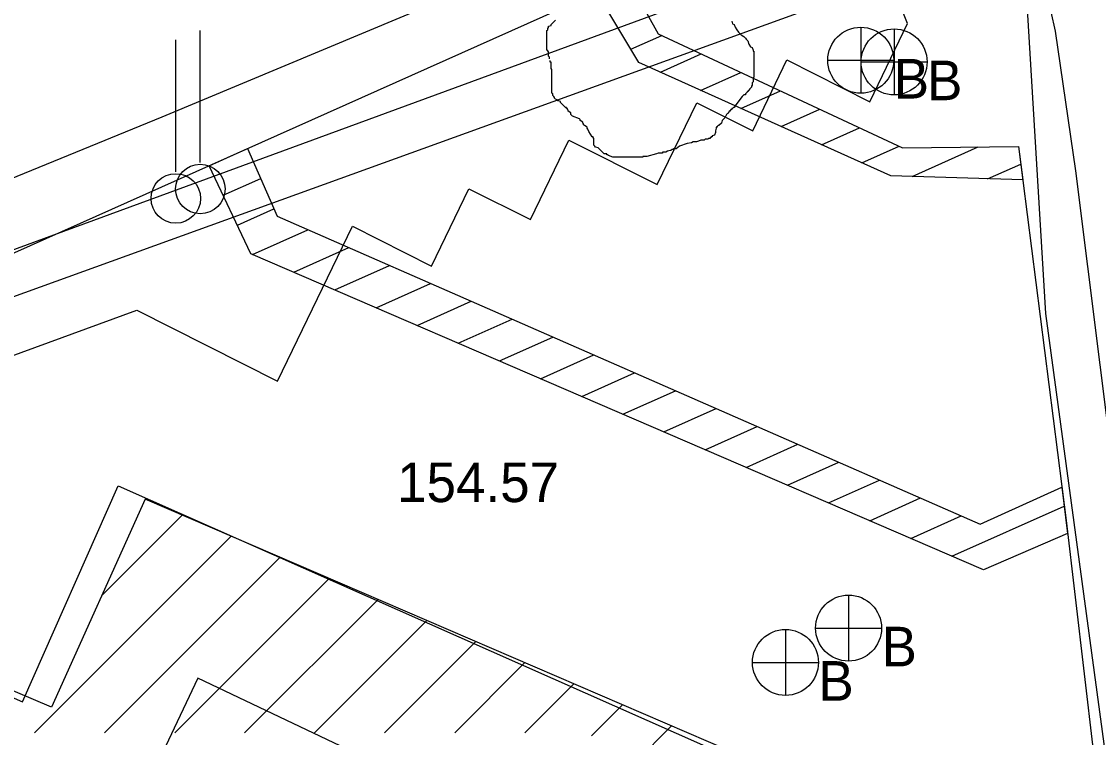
# Model space of a CAD drawing. Extents: x 419101 to 420177, y 4451541 to 4452254.
# Drawn here: x 419815.69 to 419848.32, y 4451795.57 to 4451817.27 of the extents above; entities that cross this region are included whole.
import ezdxf

# ---------------------------------------------------------------- set-up
doc = ezdxf.new("R2010")
doc.units = 0
for name, color, linetype in [('2_KADASTRO', 7, 'Continuous'), ('3_HALİHAZIR', 7, 'Continuous'), ('Level 10', 7, 'Continuous'), ('Level 27', 7, 'Continuous'), ('Level 3', 7, 'Continuous'), ('Level 62', 7, 'Continuous')]:
    doc.layers.add(name, color=color, linetype=linetype)

msp = doc.modelspace()

# ---------------------------------------------------------------- linework, layer by layer
at = {"layer": '2_KADASTRO'}
msp.add_lwpolyline([(419789.195, 4451663.821), (419792.466, 4451722.195), (419796.208, 4451788.966), (419796.952, 4451802.25), (419802.028, 4451804.087), (419846.019, 4451820.004), (419846.711, 4451808.426), (419850.52, 4451780.325), (419850.846, 4451775.043), (419851.91, 4451757.789), (419863.818, 4451701.263), (419862.735, 4451692.788), (419853.795, 4451660.742)], close=True, dxfattribs=at)
at = {"layer": '3_HALİHAZIR'}
for p, q in [((419821.1, 4451813.003), (419821.1, 4451817.003)), ((419841.117, 4451817.1), (419841.117, 4451815.1)), ((419842.127, 4451817.05), (419842.127, 4451815.05)), ((419820.359, 4451812.716), (419820.359, 4451816.716)), ((419834.151, 4451816.434), (419835.087, 4451816.852)), ((419835.044, 4451815.738), (419836.285, 4451816.293)), ((419840.117, 4451816.1), (419842.117, 4451816.1)), ((419841.127, 4451816.05), (419843.127, 4451816.05)), ((419836.265, 4451815.188), (419837.483, 4451815.733)), ((419837.486, 4451814.639), (419838.682, 4451815.174)), ((419838.708, 4451814.09), (419839.88, 4451814.614)), ((419839.929, 4451813.54), (419841.079, 4451814.054)), ((419841.15, 4451812.991), (419842.277, 4451813.495)), ((419842.674, 4451812.577), (419844.673, 4451813.471)), ((419844.962, 4451812.505), (419845.963, 4451812.952)), ((419821.795, 4451812.006), (419822.935, 4451812.516)), ((419822.225, 4451811.103), (419823.334, 4451811.599)), ((419822.689, 4451810.215), (419824.364, 4451810.964)), ((419823.935, 4451809.677), (419825.601, 4451810.422)), ((419825.182, 4451809.139), (419826.839, 4451809.88)), ((419826.428, 4451808.601), (419828.076, 4451809.338)), ((419827.675, 4451808.063), (419829.314, 4451808.795)), ((419828.921, 4451807.525), (419830.551, 4451808.253)), ((419830.168, 4451806.986), (419831.789, 4451807.711)), ((419831.414, 4451806.448), (419833.026, 4451807.169)), ((419832.661, 4451805.91), (419834.264, 4451806.627)), ((419833.907, 4451805.372), (419835.501, 4451806.085)), ((419835.154, 4451804.834), (419836.739, 4451805.543)), ((419836.4, 4451804.296), (419837.976, 4451805.001)), ((419837.647, 4451803.758), (419839.214, 4451804.459)), ((419838.894, 4451803.22), (419840.451, 4451803.917)), ((419840.14, 4451802.682), (419841.689, 4451803.375)), ((419841.387, 4451802.144), (419842.926, 4451802.833)), ((419818.108, 4451799.864), (419820.558, 4451802.314)), ((419842.633, 4451801.606), (419844.164, 4451802.29)), ((419843.88, 4451801.068), (419847.282, 4451802.589)), ((419816.083, 4451795.718), (419822.04, 4451801.675)), ((419818.204, 4451795.718), (419823.523, 4451801.036)), ((419820.326, 4451795.718), (419825.005, 4451800.397)), ((419822.447, 4451795.718), (419826.488, 4451799.758)), ((419840.747, 4451799.89), (419840.747, 4451797.89)), ((419824.568, 4451795.718), (419827.97, 4451799.12)), ((419838.835, 4451798.849), (419838.835, 4451796.849)), ((419839.747, 4451798.89), (419841.747, 4451798.89)), ((419826.689, 4451795.718), (419829.453, 4451798.481)), ((419828.811, 4451795.718), (419830.935, 4451797.842)), ((419837.835, 4451797.849), (419839.835, 4451797.849)), ((419830.932, 4451795.718), (419832.418, 4451797.203)), ((419832.961, 4451795.625), (419833.9, 4451796.564)), ((419832.961, 4451793.504), (419835.383, 4451795.926))]:
    msp.add_line(p, q, dxfattribs=at)
for points in [[(419794.592, 4451782.568), (419796.577, 4451797.285), (419797.459, 4451803.189), (419797.599, 4451803.512), (419798.567, 4451804.95), (419799.032, 4451805.493), (419799.399, 4451805.834), (419799.665, 4451806.015), (419799.906, 4451806.155), (419807.474, 4451809.283), (419819.946, 4451814.381), (419829.721, 4451818.474)], [(419797.913, 4451802.315), (419813.395, 4451809.339), (419834.048, 4451818.574)], [(419846.743, 4451818.168), (419847.007, 4451816.982), (419847.624, 4451812.746), (419850.189, 4451792.286)], [(419845.895, 4451813.483), (419847.339, 4451802.154)], [(419817.752, 4451724.764), (419823.321, 4451737.451), (419829.955, 4451734.635), (419838.043, 4451752.931), (419831.381, 4451755.837), (419839.164, 4451773.643), (419843.891, 4451784.465), (419835.037, 4451788.322), (419837.815, 4451794.878), (419819.428, 4451802.8), (419816.591, 4451796.489), (419807.861, 4451800.211), (419802.687, 4451788.493), (419826.816, 4451777.7), (419819.485, 4451761.228), (419812.932, 4451764.059), (419804.821, 4451745.448), (419811.378, 4451742.472), (419800.772, 4451718.047)], [(419847.339, 4451802.154), (419848.98, 4451788.207)]]:
    msp.add_lwpolyline(points, dxfattribs=at)
for points in [[(419833.122, 4451818.16), (419834.048, 4451818.574), (419834.973, 4451816.905), (419842.377, 4451813.448), (419845.895, 4451813.483), (419846.024, 4451812.471), (419842.025, 4451812.598), (419834.391, 4451816.032)], [(419821.367, 4451812.904), (419822.538, 4451813.428), (419823.433, 4451811.372), (419844.73, 4451802.043), (419847.21, 4451803.162), (419847.386, 4451801.755), (419844.84, 4451800.653), (419822.637, 4451810.237)]]:
    msp.add_lwpolyline(points, close=True, dxfattribs=at)
for centre, radius in [((419841.117, 4451816.1), 1), ((419842.127, 4451816.05), 1), ((419821.102, 4451812.198), 0.75), ((419820.361, 4451811.911), 0.75), ((419840.747, 4451798.89), 1), ((419838.835, 4451797.849), 1)]:
    msp.add_circle(centre, radius, dxfattribs=at)
at = {"layer": 'Level 10'}
msp.add_lwpolyline([(419822.258, 4451726.513), (419833.485, 4451749.755), (419825.109, 4451754.045), (419837.782, 4451781.64), (419829.05, 4451785.752), (419831.545, 4451792.367), (419821.03, 4451797.373), (419817.644, 4451790.221), (419809.089, 4451795.049), (419767.565, 4451777.886), (419755.344, 4451810.228), (419782.076, 4451819.704), (419780.107, 4451841.764), (419779.395, 4451861.43), (419768.523, 4451863.576), (419780.134, 4451914.941)], dxfattribs=at)
at = {"layer": 'Level 27'}
msp.add_lwpolyline([(419802.105, 4451787.961), (419807.554, 4451800.265), (419815.711, 4451796.652), (419818.609, 4451803.196), (419838.371, 4451794.443)], dxfattribs=at)
at = {"layer": 'Level 3'}
for points in [[(419831.681, 4451816.145), (419831.681, 4451816.171), (419831.681, 4451816.196), (419831.655, 4451816.222), (419831.655, 4451816.248), (419831.655, 4451816.274), (419831.655, 4451816.3), (419831.655, 4451816.326), (419831.655, 4451816.352), (419831.603, 4451816.43), (419831.603, 4451816.508), (419831.603, 4451816.534), (419831.603, 4451816.612), (419831.603, 4451816.69), (419831.603, 4451816.716), (419831.603, 4451816.742), (419831.603, 4451816.768), (419831.603, 4451816.794), (419831.603, 4451816.82), (419831.603, 4451816.846), (419831.603, 4451816.872), (419831.603, 4451816.898), (419831.603, 4451816.924), (419831.603, 4451817.002), (419831.629, 4451817.027), (419831.629, 4451817.053), (419831.629, 4451817.079), (419831.655, 4451817.079), (419831.655, 4451817.105), (419831.655, 4451817.131), (419831.733, 4451817.157), (419831.733, 4451817.183), (419831.811, 4451817.261), (419831.863, 4451817.313)], [(419837.206, 4451817.287), (419837.232, 4451817.209), (419837.284, 4451817.183), (419837.31, 4451817.105), (419837.362, 4451817.027), (419837.414, 4451816.95), (419837.492, 4451816.872), (419837.57, 4451816.82), (419837.621, 4451816.768), (419837.647, 4451816.742), (419837.699, 4451816.69), (419837.725, 4451816.586), (419837.777, 4451816.508), (419837.829, 4451816.482), (419837.855, 4451816.404), (419837.855, 4451816.378), (419837.881, 4451816.378), (419837.881, 4451816.352), (419837.881, 4451816.326), (419837.881, 4451816.274), (419837.881, 4451816.171), (419837.881, 4451816.119), (419837.881, 4451816.041), (419837.881, 4451815.963), (419837.881, 4451815.885), (419837.881, 4451815.807), (419837.881, 4451815.729), (419837.881, 4451815.677), (419837.881, 4451815.599), (419837.855, 4451815.547), (419837.855, 4451815.443), (419837.829, 4451815.417), (419837.829, 4451815.34), (419837.803, 4451815.314), (419837.803, 4451815.288), (419837.751, 4451815.236), (419837.699, 4451815.158), (419837.673, 4451815.158), (419837.673, 4451815.132), (419837.647, 4451815.106), (419837.621, 4451815.08), (419837.621, 4451815.054), (419837.596, 4451815.054), (419837.57, 4451815.054)], [(419833.627, 4451813.158), (419833.601, 4451813.158), (419833.471, 4451813.21), (419833.445, 4451813.236), (419833.419, 4451813.236), (419833.419, 4451813.262), (419833.341, 4451813.262), (419833.289, 4451813.314), (419833.212, 4451813.392), (419833.16, 4451813.444), (419833.082, 4451813.47), (419833.056, 4451813.496), (419833.03, 4451813.522), (419833.03, 4451813.548), (419833.03, 4451813.626), (419833.03, 4451813.704), (419833.03, 4451813.729), (419833.004, 4451813.755), (419833.004, 4451813.781), (419832.978, 4451813.781), (419832.926, 4451813.859), (419832.874, 4451813.937), (419832.848, 4451814.015), (419832.822, 4451814.041), (419832.822, 4451814.067), (419832.796, 4451814.093), (419832.745, 4451814.119), (419832.719, 4451814.145), (419832.719, 4451814.171), (419832.693, 4451814.197), (419832.693, 4451814.223), (419832.615, 4451814.275), (419832.615, 4451814.301), (419832.589, 4451814.327), (419832.511, 4451814.353), (419832.459, 4451814.379), (419832.381, 4451814.405), (419832.355, 4451814.431), (419832.33, 4451814.457), (419832.33, 4451814.483), (419832.33, 4451814.509), (419832.252, 4451814.56), (419832.252, 4451814.586), (419832.226, 4451814.612), (419832.226, 4451814.638), (419832.2, 4451814.638), (419832.2, 4451814.664), (419832.174, 4451814.664), (419832.148, 4451814.69), (419832.122, 4451814.716), (419832.096, 4451814.742), (419832.07, 4451814.768), (419832.044, 4451814.794), (419832.018, 4451814.82), (419832.018, 4451814.846), (419831.966, 4451814.872), (419831.94, 4451814.872), (419831.914, 4451814.898), (419831.863, 4451814.924), (419831.837, 4451814.95), (419831.837, 4451814.976), (419831.811, 4451815.002), (419831.785, 4451815.028), (419831.785, 4451815.054), (419831.785, 4451815.08), (419831.759, 4451815.106), (419831.759, 4451815.132), (419831.759, 4451815.158), (419831.759, 4451815.236), (419831.759, 4451815.288), (419831.759, 4451815.314), (419831.759, 4451815.34), (419831.759, 4451815.365), (419831.759, 4451815.391), (419831.759, 4451815.417), (419831.759, 4451815.443), (419831.759, 4451815.469), (419831.759, 4451815.495), (419831.759, 4451815.521), (419831.759, 4451815.547), (419831.759, 4451815.573), (419831.759, 4451815.599), (419831.759, 4451815.625), (419831.759, 4451815.651), (419831.759, 4451815.677), (419831.759, 4451815.703), (419831.759, 4451815.781), (419831.759, 4451815.807), (419831.759, 4451815.833), (419831.733, 4451815.833), (419831.733, 4451815.859), (419831.733, 4451815.885), (419831.733, 4451815.911), (419831.733, 4451815.937), (419831.733, 4451815.963), (419831.733, 4451815.989), (419831.733, 4451816.015), (419831.733, 4451816.041), (419831.707, 4451816.041), (419831.707, 4451816.067), (419831.707, 4451816.093)], [(419837.57, 4451815.054), (419837.518, 4451815.002), (419837.362, 4451814.794), (419837.31, 4451814.716), (419837.284, 4451814.664), (419837.258, 4451814.664), (419837.232, 4451814.638), (419837.206, 4451814.638), (419837.206, 4451814.612), (419837.18, 4451814.612), (419837.18, 4451814.586), (419837.155, 4451814.586), (419837.155, 4451814.56), (419837.129, 4451814.56), (419837.103, 4451814.483), (419837.077, 4451814.483), (419837.051, 4451814.457), (419836.999, 4451814.353), (419836.921, 4451814.275), (419836.895, 4451814.197), (419836.817, 4451814.119), (419836.791, 4451814.119), (419836.765, 4451814.093), (419836.765, 4451814.067), (419836.739, 4451814.067), (419836.739, 4451814.041), (419836.714, 4451813.963), (419836.714, 4451813.911), (419836.688, 4451813.833), (419836.61, 4451813.807), (419836.61, 4451813.781), (419836.584, 4451813.781), (419836.584, 4451813.755), (419836.558, 4451813.755), (419836.558, 4451813.729), (419836.532, 4451813.729), (419836.506, 4451813.729), (419836.48, 4451813.704), (419836.454, 4451813.704), (419836.428, 4451813.704), (419836.402, 4451813.704), (419836.376, 4451813.678), (419836.35, 4451813.678), (419836.324, 4451813.678), (419836.298, 4451813.678), (419836.273, 4451813.678), (419836.195, 4451813.652), (419836.143, 4451813.626), (419836.065, 4451813.626), (419836.039, 4451813.626), (419835.987, 4451813.6), (419835.858, 4451813.574), (419835.624, 4451813.496), (419835.52, 4451813.418), (419835.442, 4451813.418), (419835.417, 4451813.392), (419835.391, 4451813.392), (419835.365, 4451813.366), (419835.339, 4451813.366), (419835.261, 4451813.34), (419835.209, 4451813.314), (419835.183, 4451813.314), (419835.157, 4451813.314), (419835.131, 4451813.314), (419835.105, 4451813.314), (419835.105, 4451813.288), (419835.079, 4451813.288), (419835.053, 4451813.288), (419834.976, 4451813.288), (419834.924, 4451813.262), (419834.82, 4451813.236), (419834.742, 4451813.21), (419834.638, 4451813.184), (419834.586, 4451813.184), (419834.56, 4451813.184), (419834.535, 4451813.184), (419834.509, 4451813.184), (419834.509, 4451813.158), (419834.483, 4451813.158), (419834.457, 4451813.158), (419834.431, 4451813.158), (419834.405, 4451813.158), (419834.379, 4451813.158), (419834.353, 4451813.158), (419834.327, 4451813.158), (419834.301, 4451813.158), (419834.275, 4451813.158), (419834.197, 4451813.158), (419834.145, 4451813.158), (419834.068, 4451813.158), (419834.016, 4451813.158), (419833.99, 4451813.158), (419833.964, 4451813.158), (419833.912, 4451813.158), (419833.834, 4451813.158), (419833.808, 4451813.158), (419833.756, 4451813.158), (419833.73, 4451813.158), (419833.678, 4451813.158), (419833.653, 4451813.158), (419833.627, 4451813.158)]]:
    msp.add_lwpolyline(points, dxfattribs=at)
at = {"layer": 'Level 62'}
for p, q in [((419762.727, 4451791.012), (419847.936, 4451822.291)), ((419842.538, 4451817.212), (419841.458, 4451819.876)), ((419842.538, 4451817.212), (419841.458, 4451819.876)), ((419842.538, 4451817.212), (419841.458, 4451819.876)), ((419841.393, 4451814.842), (419842.538, 4451817.212)), ((419841.393, 4451814.842), (419842.538, 4451817.212)), ((419841.393, 4451814.842), (419842.538, 4451817.212)), ((419837.842, 4451813.959), (419838.88, 4451816.108)), ((419837.842, 4451813.959), (419838.88, 4451816.108)), ((419837.842, 4451813.959), (419838.88, 4451816.108)), ((419838.88, 4451816.108), (419841.393, 4451814.842)), ((419838.88, 4451816.108), (419841.393, 4451814.842)), ((419838.88, 4451816.108), (419841.393, 4451814.842)), ((419834.951, 4451812.333), (419836.148, 4451814.813)), ((419834.951, 4451812.333), (419836.148, 4451814.813)), ((419834.951, 4451812.333), (419836.148, 4451814.813)), ((419836.148, 4451814.813), (419837.842, 4451813.959)), ((419836.148, 4451814.813), (419837.842, 4451813.959)), ((419836.148, 4451814.813), (419837.842, 4451813.959)), ((419831.105, 4451811.269), (419832.271, 4451813.683)), ((419831.105, 4451811.269), (419832.271, 4451813.683)), ((419831.105, 4451811.269), (419832.271, 4451813.683)), ((419832.271, 4451813.683), (419834.951, 4451812.333)), ((419832.271, 4451813.683), (419834.951, 4451812.333)), ((419832.271, 4451813.683), (419834.951, 4451812.333)), ((419828.109, 4451809.86), (419829.243, 4451812.207)), ((419828.109, 4451809.86), (419829.243, 4451812.207)), ((419828.109, 4451809.86), (419829.243, 4451812.207)), ((419829.243, 4451812.207), (419831.105, 4451811.269)), ((419829.243, 4451812.207), (419831.105, 4451811.269)), ((419829.243, 4451812.207), (419831.105, 4451811.269)), ((419823.447, 4451806.376), (419825.713, 4451811.068)), ((419823.447, 4451806.376), (419825.713, 4451811.068)), ((419823.447, 4451806.376), (419825.713, 4451811.068)), ((419825.713, 4451811.068), (419828.109, 4451809.86)), ((419825.713, 4451811.068), (419828.109, 4451809.86)), ((419825.713, 4451811.068), (419828.109, 4451809.86)), ((419764.495, 4451788.456), (419819.176, 4451808.528)), ((419764.495, 4451788.456), (419819.176, 4451808.528)), ((419764.495, 4451788.456), (419819.176, 4451808.528)), ((419819.176, 4451808.528), (419823.447, 4451806.376)), ((419819.176, 4451808.528), (419823.447, 4451806.376)), ((419819.176, 4451808.528), (419823.447, 4451806.376))]:
    msp.add_line(p, q, dxfattribs=at)

# ---------------------------------------------------------------- texts
at = {"layer": '3_HALİHAZIR'}
for s, height, rotation, p in [('Ýlkbahar Caddesi', 2, 22.8673, (419811.406, 4451816.11)), ('154.57 ', 1.2, 359.9971, (419827.066, 4451802.708))]:
    msp.add_text(s, height=height, rotation=rotation, dxfattribs=at).set_placement(p)
for p in [(419842.117, 4451814.939), (419843.127, 4451814.889), (419841.747, 4451797.729), (419839.835, 4451796.688)]:
    msp.add_text('B', height=1.2, dxfattribs=at).set_placement(p)

doc.saveas('drawing.dxf')
